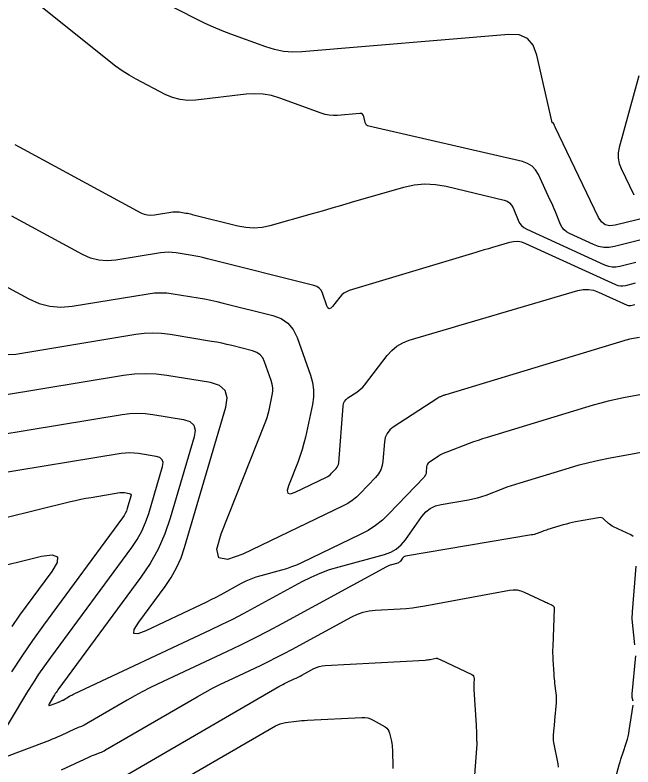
# Model space of a CAD drawing. Extents: x 1354696 to 1366163, y 660729 to 670380.
# Drawn here: x 1360163.1 to 1360216.4, y 664065.2 to 664130.1 of the extents above; entities that cross this region are included whole.
import ezdxf

# ---------------------------------------------------------------- set-up
doc = ezdxf.new("R2010")
doc.units = 0
doc.layers.add('R_Contours', color=7, linetype='Continuous')

msp = doc.modelspace()

# ---------------------------------------------------------------- linework, layer by layer
at = {"layer": 'R_Contours'}
for points in [[(1360217.094, 664110.689), (1360214.77, 664110.102), (1360214.31, 664110.025), (1360213.858, 664110.026), (1360213.412, 664110.107), (1360212.974, 664110.267), (1360210.9, 664111.216), (1360210.652, 664111.357), (1360210.443, 664111.536), (1360210.273, 664111.752), (1360210.142, 664112.005), (1360209.695, 664113.094), (1360209.582, 664113.365), (1360209.466, 664113.635), (1360209.347, 664113.904), (1360209.224, 664114.172), (1360208.229, 664116.316), (1360207.987, 664116.72), (1360207.678, 664117.04), (1360207.3, 664117.276), (1360206.855, 664117.429), (1360193.625, 664120.469), (1360193.505, 664120.513), (1360193.41, 664120.582), (1360193.342, 664120.676), (1360193.299, 664120.797), (1360193.18, 664121.329), (1360193.137, 664121.444), (1360193.067, 664121.523), (1360192.971, 664121.566), (1360192.849, 664121.573), (1360190.922, 664121.411), (1360190.558, 664121.4), (1360190.199, 664121.428), (1360189.846, 664121.495), (1360189.498, 664121.602), (1360185.949, 664122.899), (1360185.237, 664123.114), (1360184.515, 664123.243), (1360183.783, 664123.285), (1360183.041, 664123.24), (1360178.708, 664122.73), (1360178.018, 664122.699), (1360177.347, 664122.771), (1360176.695, 664122.945), (1360176.062, 664123.223), (1360173.57, 664124.539), (1360172.957, 664124.883), (1360172.362, 664125.255), (1360171.786, 664125.655), (1360171.228, 664126.084), (1360163.739, 664132.138)], [(1360217.568, 664112.62), (1360214.85, 664111.935), (1360214.382, 664111.882), (1360213.985, 664111.978), (1360213.657, 664112.222), (1360213.399, 664112.615), (1360209.678, 664120.392), (1360209.661, 664120.429), (1360209.643, 664120.465), (1360209.626, 664120.502), (1360209.609, 664120.538), (1360209.518, 664120.734), (1360209.512, 664120.745), (1360209.503, 664120.754), (1360209.493, 664120.76), (1360209.481, 664120.764), (1360209.43, 664120.776), (1360209.418, 664120.78), (1360209.409, 664120.787), (1360209.403, 664120.796), (1360209.399, 664120.808), (1360208.1, 664126.617), (1360207.785, 664127.457), (1360207.277, 664128.034), (1360206.575, 664128.346), (1360205.679, 664128.395), (1360187.849, 664126.898), (1360187.053, 664126.874), (1360186.27, 664126.935), (1360185.497, 664127.083), (1360184.736, 664127.316), (1360181.716, 664128.42), (1360180.965, 664128.707), (1360180.225, 664129.017), (1360179.494, 664129.349), (1360178.773, 664129.703), (1360175.778, 664131.232)], [(1360216.877, 664124.838), (1360215.186, 664118.639), (1360215.101, 664118.174), (1360215.099, 664117.716), (1360215.183, 664117.266), (1360215.35, 664116.823), (1360216.438, 664114.55)], [(1360163.106, 664118.915), (1360163.474, 664118.712), (1360163.844, 664118.511), (1360173.969, 664113.022), (1360174.249, 664112.897), (1360174.538, 664112.823), (1360174.834, 664112.799), (1360175.14, 664112.825), (1360176.718, 664113.085), (1360176.857, 664113.102), (1360176.997, 664113.108), (1360177.136, 664113.102), (1360177.276, 664113.085), (1360177.834, 664112.993), (1360177.973, 664112.969), (1360178.111, 664112.941), (1360178.249, 664112.911), (1360178.387, 664112.878), (1360182.312, 664111.891), (1360183.011, 664111.761), (1360183.709, 664111.724), (1360184.406, 664111.78), (1360185.101, 664111.928), (1360188.766, 664112.956), (1360189.608, 664113.193), (1360190.449, 664113.432), (1360191.29, 664113.673), (1360192.131, 664113.916), (1360196.617, 664115.218), (1360197.53, 664115.422), (1360198.446, 664115.504), (1360199.365, 664115.464), (1360200.286, 664115.303), (1360205.268, 664114.101), (1360205.525, 664114.009), (1360205.74, 664113.868), (1360205.912, 664113.677), (1360206.042, 664113.436), (1360206.477, 664112.375), (1360206.605, 664112.128), (1360206.771, 664111.918), (1360206.974, 664111.744), (1360207.216, 664111.606), (1360213.936, 664108.53), (1360214.256, 664108.414), (1360214.581, 664108.355), (1360214.911, 664108.354), (1360215.246, 664108.41), (1360216.62, 664108.757)], [(1360216.56, 664106.93), (1360215.718, 664106.717), (1360215.509, 664106.682), (1360215.304, 664106.683), (1360215.101, 664106.719), (1360214.902, 664106.792), (1360207.144, 664110.343), (1360206.798, 664110.468), (1360206.447, 664110.526), (1360206.091, 664110.519), (1360205.73, 664110.446), (1360204.278, 664110.02), (1360203.915, 664109.914), (1360203.552, 664109.806), (1360203.189, 664109.698), (1360202.827, 664109.589), (1360191.921, 664106.299), (1360191.685, 664106.208), (1360191.472, 664106.084), (1360191.281, 664105.928), (1360191.112, 664105.74), (1360190.483, 664104.921), (1360190.335, 664104.773), (1360190.204, 664104.736), (1360190.091, 664104.811), (1360189.995, 664104.998), (1360189.607, 664106.089), (1360189.492, 664106.328), (1360189.332, 664106.518), (1360189.128, 664106.659), (1360188.879, 664106.751), (1360179.723, 664109.054), (1360179.388, 664109.135), (1360179.051, 664109.209), (1360178.713, 664109.275), (1360178.374, 664109.335), (1360177.013, 664109.559), (1360176.673, 664109.601), (1360176.333, 664109.615), (1360175.993, 664109.601), (1360175.653, 664109.559), (1360171.805, 664108.924), (1360171.06, 664108.861), (1360170.336, 664108.92), (1360169.633, 664109.101), (1360168.95, 664109.405), (1360162.857, 664112.708)], [(1360160.792, 664107.489), (1360164.31, 664105.582), (1360165.203, 664105.185), (1360166.123, 664104.948), (1360167.07, 664104.871), (1360168.044, 664104.954), (1360174.588, 664106.033), (1360175.129, 664106.1), (1360175.669, 664106.122), (1360176.21, 664106.1), (1360176.751, 664106.033), (1360178.915, 664105.676), (1360179.454, 664105.582), (1360179.992, 664105.476), (1360180.527, 664105.359), (1360181.059, 664105.231), (1360185.349, 664104.152), (1360186.058, 664103.888), (1360186.64, 664103.486), (1360187.096, 664102.944), (1360187.426, 664102.264), (1360188.582, 664099.014), (1360188.759, 664098.387), (1360188.846, 664097.754), (1360188.843, 664097.115), (1360188.75, 664096.47), (1360188.152, 664093.671), (1360188.025, 664093.131), (1360187.875, 664092.597), (1360187.703, 664092.071), (1360187.508, 664091.551), (1360186.677, 664089.466), (1360186.562, 664089.052), (1360186.62, 664088.824), (1360186.852, 664088.781), (1360187.257, 664088.924), (1360189.952, 664090.214), (1360190.077, 664090.281), (1360190.194, 664090.358), (1360190.303, 664090.445), (1360190.406, 664090.543), (1360190.799, 664090.955), (1360190.886, 664091.062), (1360190.952, 664091.18), (1360190.995, 664091.307), (1360191.017, 664091.444), (1360191.398, 664096.345), (1360191.437, 664096.559), (1360191.52, 664096.748), (1360191.646, 664096.911), (1360191.815, 664097.049), (1360192.578, 664097.547), (1360192.762, 664097.679), (1360192.933, 664097.824), (1360193.092, 664097.984), (1360193.237, 664098.158), (1360195.189, 664100.698), (1360195.587, 664101.143), (1360196.038, 664101.511), (1360196.542, 664101.802), (1360197.099, 664102.017), (1360200.017, 664102.897), (1360200.698, 664103.102), (1360201.379, 664103.305), (1360202.061, 664103.507), (1360202.743, 664103.708), (1360211.621, 664106.308), (1360212.078, 664106.401), (1360212.529, 664106.41), (1360212.973, 664106.336), (1360213.412, 664106.178), (1360215.869, 664105.053), (1360215.947, 664105.025), (1360216.027, 664105.011), (1360216.108, 664105.01), (1360216.19, 664105.024), (1360216.522, 664105.108)], [(1360216.936, 664102.268), (1360216.254, 664102.141), (1360216.083, 664102.107), (1360215.915, 664102.069), (1360215.747, 664102.025), (1360215.58, 664101.977), (1360200.261, 664097.326), (1360200.2, 664097.307), (1360200.139, 664097.287), (1360200.079, 664097.266), (1360200.02, 664097.244), (1360199.781, 664097.154), (1360199.722, 664097.13), (1360199.665, 664097.103), (1360199.609, 664097.072), (1360199.555, 664097.039), (1360195.717, 664094.531), (1360195.409, 664094.281), (1360195.181, 664093.985), (1360195.031, 664093.642), (1360194.96, 664093.253), (1360194.832, 664091.603), (1360194.768, 664091.205), (1360194.641, 664090.835), (1360194.45, 664090.493), (1360194.196, 664090.18), (1360192.87, 664088.791), (1360192.542, 664088.477), (1360192.19, 664088.196), (1360191.813, 664087.948), (1360191.412, 664087.734), (1360182.741, 664083.583), (1360181.438, 664083.123), (1360180.692, 664083.261), (1360180.505, 664083.996), (1360180.876, 664085.327), (1360184.632, 664094.745), (1360184.747, 664095.053), (1360184.849, 664095.364), (1360184.938, 664095.68), (1360185.013, 664096), (1360185.288, 664097.288), (1360185.334, 664097.608), (1360185.336, 664097.925), (1360185.292, 664098.24), (1360185.204, 664098.551), (1360184.63, 664100.166), (1360184.466, 664100.505), (1360184.239, 664100.774), (1360183.95, 664100.974), (1360183.598, 664101.104), (1360181.795, 664101.558), (1360181.366, 664101.661), (1360180.934, 664101.756), (1360180.501, 664101.841), (1360180.066, 664101.917), (1360176.489, 664102.507), (1360175.747, 664102.599), (1360175.006, 664102.629), (1360174.264, 664102.599), (1360173.523, 664102.507), (1360163.204, 664100.805), (1360162.533, 664100.748)], [(1360219.018, 664097.688), (1360215.557, 664097.047), (1360214.901, 664096.916), (1360214.249, 664096.766), (1360213.602, 664096.599), (1360212.959, 664096.413), (1360203.81, 664093.636), (1360203.419, 664093.514), (1360203.031, 664093.385), (1360202.645, 664093.25), (1360202.261, 664093.108), (1360200.342, 664092.382), (1360200.156, 664092.306), (1360199.975, 664092.22), (1360199.799, 664092.124), (1360199.627, 664092.019), (1360198.816, 664091.489), (1360198.727, 664091.416), (1360198.66, 664091.33), (1360198.617, 664091.23), (1360198.596, 664091.117), (1360198.559, 664090.636), (1360198.54, 664090.52), (1360198.503, 664090.413), (1360198.447, 664090.313), (1360198.373, 664090.222), (1360195.335, 664087.04), (1360194.781, 664086.509), (1360194.185, 664086.034), (1360193.549, 664085.616), (1360192.872, 664085.253), (1360187.799, 664082.825), (1360187.38, 664082.636), (1360186.955, 664082.467), (1360186.522, 664082.317), (1360186.081, 664082.188), (1360184.306, 664081.708), (1360183.867, 664081.576), (1360183.438, 664081.418), (1360183.02, 664081.236), (1360182.611, 664081.028), (1360180.866, 664080.077), (1360180.439, 664079.848), (1360180.009, 664079.626), (1360179.575, 664079.41), (1360179.138, 664079.2), (1360174.387, 664076.967), (1360173.7, 664076.707), (1360173.372, 664076.742), (1360173.402, 664077.071), (1360173.79, 664077.694), (1360176.06, 664080.775), (1360176.59, 664081.564), (1360177.046, 664082.389), (1360177.428, 664083.252), (1360177.736, 664084.151), (1360181.296, 664096.236), (1360181.414, 664097.052), (1360181.23, 664097.679), (1360180.746, 664098.117), (1360179.96, 664098.365), (1360176.215, 664098.983), (1360175.279, 664099.099), (1360174.342, 664099.137), (1360173.406, 664099.099), (1360172.47, 664098.983), (1360158.364, 664096.656)], [(1360153.524, 664092.507), (1360172.363, 664095.615), (1360173.021, 664095.696), (1360173.679, 664095.723), (1360174.337, 664095.696), (1360174.995, 664095.615), (1360177.627, 664095.181), (1360178.179, 664095.006), (1360178.52, 664094.698), (1360178.649, 664094.258), (1360178.566, 664093.684), (1360176.498, 664086.667), (1360176.035, 664085.311), (1360175.46, 664084.012), (1360174.773, 664082.768), (1360173.973, 664081.579), (1360166.821, 664071.87), (1360166.743, 664071.762), (1360166.668, 664071.652), (1360166.595, 664071.541), (1360166.524, 664071.427), (1360166.065, 664070.671), (1360166.022, 664070.582), (1360166.026, 664070.531), (1360166.075, 664070.519), (1360166.17, 664070.545), (1360166.806, 664070.788), (1360166.842, 664070.802), (1360166.878, 664070.817), (1360166.914, 664070.833), (1360166.949, 664070.849), (1360167.142, 664070.938), (1360167.151, 664070.943), (1360167.161, 664070.947), (1360167.171, 664070.951), (1360167.181, 664070.955), (1360167.221, 664070.97), (1360167.23, 664070.974), (1360167.24, 664070.978), (1360167.25, 664070.983), (1360167.259, 664070.988), (1360167.82, 664071.314), (1360167.917, 664071.369), (1360168.015, 664071.422), (1360168.115, 664071.473), (1360168.215, 664071.522), (1360179.962, 664077.043), (1360180.923, 664077.503), (1360181.878, 664077.978), (1360182.825, 664078.468), (1360183.765, 664078.971), (1360187.859, 664081.204), (1360188.631, 664081.596), (1360189.422, 664081.941), (1360190.232, 664082.238), (1360191.061, 664082.489), (1360194.955, 664083.54), (1360195.494, 664083.734), (1360195.976, 664084.01), (1360196.401, 664084.368), (1360196.768, 664084.808), (1360198.192, 664086.825), (1360198.524, 664087.215), (1360198.91, 664087.518), (1360199.351, 664087.735), (1360199.846, 664087.866), (1360202.203, 664088.264), (1360202.588, 664088.339), (1360202.967, 664088.432), (1360203.342, 664088.543), (1360203.712, 664088.673), (1360205.18, 664089.229), (1360205.548, 664089.365), (1360205.919, 664089.494), (1360206.291, 664089.618), (1360206.666, 664089.735), (1360210.905, 664091.022), (1360211.74, 664091.263), (1360212.58, 664091.48), (1360213.426, 664091.674), (1360214.278, 664091.844), (1360221.004, 664093.091)], [(1360161.203, 664066.737), (1360164.237, 664071.735), (1360164.702, 664072.482), (1360165.184, 664073.219), (1360165.682, 664073.944), (1360166.196, 664074.659), (1360173.185, 664084.146), (1360173.646, 664084.832), (1360174.043, 664085.55), (1360174.375, 664086.3), (1360174.642, 664087.082), (1360175.836, 664091.132), (1360175.884, 664091.463), (1360175.809, 664091.718), (1360175.613, 664091.895), (1360175.294, 664091.996), (1360173.775, 664092.247), (1360173.395, 664092.294), (1360173.015, 664092.309), (1360172.635, 664092.294), (1360172.255, 664092.247), (1360161.063, 664090.4)], [(1360159.271, 664085.974), (1360167.905, 664088.106), (1360168.345, 664088.211), (1360168.786, 664088.306), (1360169.23, 664088.393), (1360169.675, 664088.47), (1360172.148, 664088.878), (1360172.25, 664088.891), (1360172.351, 664088.895), (1360172.453, 664088.891), (1360172.555, 664088.878), (1360172.961, 664088.812), (1360173.046, 664088.785), (1360173.098, 664088.737), (1360173.118, 664088.669), (1360173.106, 664088.581), (1360172.787, 664087.498), (1360172.715, 664087.289), (1360172.626, 664087.088), (1360172.52, 664086.896), (1360172.397, 664086.713), (1360165.572, 664077.448), (1360164.621, 664076.127), (1360163.7, 664074.785), (1360162.81, 664073.424)], [(1360216.4, 664085.107), (1360216.202, 664085.231), (1360214.692, 664085.938), (1360214.575, 664085.998), (1360214.463, 664086.067), (1360214.357, 664086.144), (1360214.257, 664086.229), (1360213.867, 664086.587), (1360213.766, 664086.662), (1360213.656, 664086.709), (1360213.538, 664086.728), (1360213.412, 664086.718), (1360211.435, 664086.351), (1360211.167, 664086.298), (1360210.901, 664086.237), (1360210.636, 664086.168), (1360210.373, 664086.092), (1360209.039, 664085.687), (1360208.921, 664085.65), (1360208.804, 664085.612), (1360208.687, 664085.571), (1360208.571, 664085.528), (1360208.109, 664085.353), (1360207.993, 664085.312), (1360207.875, 664085.277), (1360207.755, 664085.248), (1360207.634, 664085.224), (1360196.774, 664083.391), (1360196.7, 664083.371), (1360196.634, 664083.339), (1360196.576, 664083.293), (1360196.526, 664083.235), (1360196.344, 664082.976), (1360196.294, 664082.917), (1360196.237, 664082.869), (1360196.172, 664082.832), (1360196.1, 664082.806), (1360195.575, 664082.664), (1360195.464, 664082.63), (1360195.355, 664082.59), (1360195.248, 664082.544), (1360195.144, 664082.491), (1360186.122, 664077.57), (1360184.941, 664076.938), (1360183.751, 664076.323), (1360182.553, 664075.727), (1360181.345, 664075.148), (1360175.406, 664072.356), (1360174.742, 664072.035), (1360174.085, 664071.7), (1360173.436, 664071.351), (1360172.795, 664070.988), (1360169.088, 664068.835), (1360169.027, 664068.801), (1360168.965, 664068.77), (1360168.901, 664068.741), (1360168.836, 664068.715), (1360168.573, 664068.615), (1360168.508, 664068.589), (1360168.443, 664068.563), (1360168.379, 664068.535), (1360168.315, 664068.506), (1360167.042, 664067.914), (1360166.808, 664067.807), (1360166.572, 664067.705), (1360166.335, 664067.607), (1360166.095, 664067.513), (1360161.896, 664065.906)], [(1360160.737, 664082.238), (1360165.412, 664083.392), (1360166.32, 664083.52), (1360166.77, 664083.342), (1360166.762, 664082.858), (1360166.296, 664082.068), (1360163.518, 664078.296), (1360162.834, 664077.346)], [(1360216.535, 664075.743), (1360216.296, 664077.979), (1360216.292, 664078.03), (1360216.291, 664078.081), (1360216.292, 664078.131), (1360216.297, 664078.182), (1360216.322, 664078.384), (1360216.328, 664078.435), (1360216.333, 664078.485), (1360216.338, 664078.536), (1360216.342, 664078.587), (1360216.651, 664082.529)], [(1360167.136, 664064.978), (1360169.488, 664066.073), (1360169.606, 664066.126), (1360169.725, 664066.178), (1360169.845, 664066.227), (1360169.966, 664066.275), (1360170.451, 664066.459), (1360170.571, 664066.508), (1360170.689, 664066.561), (1360170.805, 664066.619), (1360170.918, 664066.682), (1360178.81, 664071.265), (1360179.473, 664071.641), (1360180.143, 664072.002), (1360180.822, 664072.348), (1360181.508, 664072.679), (1360184.267, 664073.976), (1360184.954, 664074.306), (1360185.636, 664074.645), (1360186.313, 664074.995), (1360186.985, 664075.355), (1360192.156, 664078.175), (1360192.635, 664078.403), (1360193.129, 664078.574), (1360193.64, 664078.689), (1360194.167, 664078.746), (1360196.308, 664078.862), (1360196.842, 664078.899), (1360197.374, 664078.954), (1360197.904, 664079.026), (1360198.432, 664079.115), (1360205.729, 664080.467), (1360206.059, 664080.503), (1360206.382, 664080.488), (1360206.698, 664080.421), (1360207.008, 664080.303), (1360208.659, 664079.528), (1360208.753, 664079.484), (1360208.848, 664079.439), (1360208.942, 664079.395), (1360209.037, 664079.35), (1360209.415, 664079.172), (1360209.497, 664079.12), (1360209.555, 664079.053), (1360209.587, 664078.971), (1360209.596, 664078.874), (1360209.459, 664075.579), (1360209.452, 664075.303), (1360209.451, 664075.027), (1360209.457, 664074.751), (1360209.471, 664074.475), (1360209.548, 664073.233), (1360209.562, 664073.026), (1360209.58, 664072.82), (1360209.602, 664072.614), (1360209.626, 664072.408), (1360209.733, 664071.585), (1360209.754, 664071.38), (1360209.764, 664071.174), (1360209.763, 664070.967), (1360209.751, 664070.761), (1360209.625, 664069.243), (1360209.611, 664069.083), (1360209.597, 664068.924), (1360209.582, 664068.764), (1360209.566, 664068.604), (1360209.502, 664067.966), (1360209.492, 664067.807), (1360209.494, 664067.648), (1360209.507, 664067.49), (1360209.533, 664067.332), (1360209.895, 664065.49), (1360209.911, 664065.39), (1360209.917, 664065.289), (1360209.915, 664065.188)], [(1360172.748, 664064.529), (1360185.866, 664072.148), (1360186.026, 664072.239), (1360186.189, 664072.326), (1360186.354, 664072.41), (1360186.52, 664072.49), (1360187.189, 664072.805), (1360187.356, 664072.885), (1360187.521, 664072.967), (1360187.685, 664073.052), (1360187.848, 664073.139), (1360188.879, 664073.701), (1360189.109, 664073.811), (1360189.346, 664073.893), (1360189.591, 664073.948), (1360189.844, 664073.975), (1360198.477, 664074.442), (1360198.579, 664074.449), (1360198.681, 664074.46), (1360198.783, 664074.474), (1360198.884, 664074.491), (1360199.429, 664074.592), (1360199.459, 664074.595), (1360199.487, 664074.594), (1360199.516, 664074.588), (1360199.544, 664074.577), (1360199.681, 664074.513), (1360199.763, 664074.474), (1360202.478, 664073.195), (1360202.571, 664073.136), (1360202.636, 664073.06), (1360202.673, 664072.967), (1360202.682, 664072.858), (1360202.663, 664072.384), (1360202.659, 664072.266), (1360202.659, 664072.148), (1360202.662, 664072.03), (1360202.668, 664071.912), (1360202.859, 664068.815), (1360202.867, 664068.682), (1360202.873, 664068.549), (1360202.879, 664068.416), (1360202.883, 664068.283), (1360202.902, 664067.546), (1360202.903, 664067.515), (1360202.905, 664067.485), (1360202.907, 664067.454), (1360202.909, 664067.423), (1360202.921, 664067.301), (1360202.924, 664067.27), (1360202.925, 664067.24), (1360202.924, 664067.209), (1360202.923, 664067.179), (1360202.691, 664064.135)], [(1360216.379, 664070.887), (1360216.316, 664071.211), (1360216.303, 664071.292), (1360216.296, 664071.374), (1360216.295, 664071.456), (1360216.3, 664071.538), (1360216.626, 664074.799)], [(1360214.892, 664064.342), (1360215.19, 664065.404), (1360215.261, 664065.651), (1360215.335, 664065.898), (1360215.411, 664066.143), (1360215.491, 664066.387), (1360215.816, 664067.363), (1360215.892, 664067.608), (1360215.957, 664067.856), (1360216.011, 664068.106), (1360216.055, 664068.359), (1360216.387, 664070.561)], [(1360174.577, 664062.375), (1360185.559, 664068.754), (1360185.767, 664068.861), (1360185.982, 664068.946), (1360186.205, 664069.009), (1360186.436, 664069.05), (1360187.373, 664069.169), (1360187.607, 664069.197), (1360187.842, 664069.22), (1360188.077, 664069.239), (1360188.313, 664069.253), (1360193.014, 664069.492), (1360193.268, 664069.488), (1360193.513, 664069.448), (1360193.75, 664069.372), (1360193.978, 664069.261), (1360195.01, 664068.668), (1360195.152, 664068.567), (1360195.264, 664068.445), (1360195.346, 664068.302), (1360195.399, 664068.136), (1360195.553, 664067.432), (1360195.587, 664067.255), (1360195.613, 664067.078), (1360195.63, 664066.899), (1360195.639, 664066.72), (1360195.682, 664065.075)]]:
    msp.add_lwpolyline(points, dxfattribs=at)

doc.saveas('drawing.dxf')
